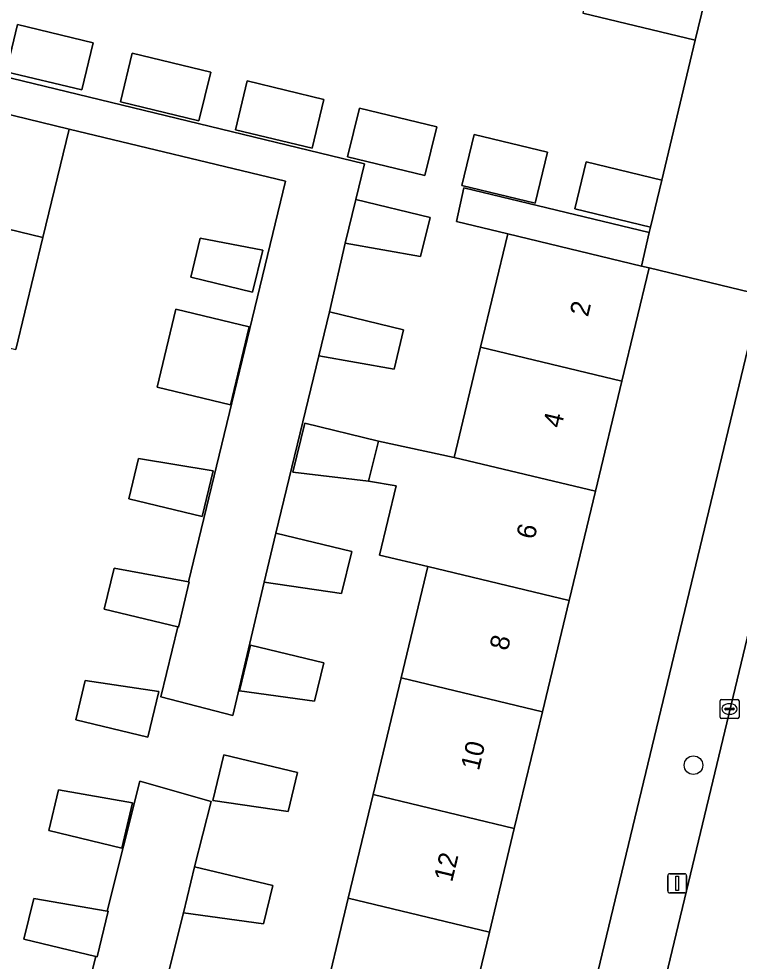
# Model space of a CAD drawing. Extents: x 162803 to 163818, y 381639 to 382475.
# Drawn here: x 163165.81 to 163203.73, y 382260.99 to 382310.62 of the extents above; entities that cross this region are included whole.
import ezdxf

# ---------------------------------------------------------------- set-up
doc = ezdxf.new("R2010")
doc.units = 0
for name, color, linetype in [('IMGEO_Boom', 7, 'Continuous'), ('IMGEO_Erf', 7, 'Continuous'), ('IMGEO_Kolk', 7, 'Continuous'), ('IMGEO_Lichtmast', 7, 'Continuous'), ('IMGEO_Muur', 7, 'Continuous'), ('IMGEO_Pand', 7, 'Continuous'), ('IMGEO_Pand_nummerreeks', 7, 'Continuous'), ('IMGEO_Rijbaan_lokaal_open', 7, 'Continuous'), ('IMGEO_Voetpad_open', 7, 'Continuous')]:
    doc.layers.add(name, color=color, linetype=linetype)

msp = doc.modelspace()

# ---------------------------------------------------------------- linework, layer by layer
at = {"layer": 'IMGEO_Boom'}
msp.add_circle((163201.327, 382271.309), 0.489, dxfattribs=at)
at = {"layer": 'IMGEO_Erf'}
for points in [[(163181.682, 382258.2), (163183.148, 382264.303), (163184.458, 382269.759), (163185.936, 382275.914), (163187.342, 382281.768), (163184.792, 382282.38), (163185.667, 382286.022), (163184.226, 382286.263), (163180.24, 382286.737), (163180.86, 382289.317), (163184.736, 382288.386), (163188.724, 382287.524), (163190.118, 382293.329), (163191.551, 382299.297), (163188.856, 382299.944), (163189.245, 382301.724), (163199.002, 382299.363), (163199.068, 382299.644), (163195.084, 382300.607), (163195.684, 382303.094), (163199.669, 382302.131), (163201.421, 382309.498), (163195.505, 382310.927)], [(163163.061, 382308.056), (163184.008, 382302.99), (163183.553, 382301.107), (163187.462, 382300.164), (163186.964, 382298.099), (163182.997, 382298.803), (163182.159, 382295.184), (163186.068, 382294.241), (163185.57, 382292.176), (163181.603, 382292.88), (163179.346, 382283.527), (163183.334, 382282.569), (163182.804, 382280.361), (163178.727, 382280.951), (163177.079, 382273.933), (163173.283, 382274.916), (163174.173, 382278.593), (163170.3, 382279.527), (163170.823, 382281.695), (163174.748, 382280.968), (163179.856, 382302.069), (163168.453, 382304.819), (163167.074, 382299.103), (163165.65, 382293.198)], [(163165.967, 382245.764), (163169.853, 382261.227), (163166.072, 382262.139), (163166.589, 382264.283), (163170.455, 382263.623), (163172.175, 382270.465), (163175.938, 382269.391), (163175.063, 382265.964), (163179.178, 382264.975), (163178.693, 382262.959), (163174.478, 382263.53), (163172.221, 382254.514)]]:
    msp.add_lwpolyline(points, dxfattribs=at)
for points in [[(163169.129, 382306.875), (163165.137, 382307.839), (163165.736, 382310.318), (163169.728, 382309.354)], [(163175.291, 382305.249), (163171.161, 382306.247), (163171.78, 382308.812), (163175.91, 382307.815)], [(163177.216, 382304.785), (163177.835, 382307.35), (163181.868, 382306.376), (163181.249, 382303.811)], [(163183.12, 382303.359), (163183.739, 382305.924), (163187.812, 382304.941), (163187.192, 382302.375)], [(163189.139, 382301.843), (163189.786, 382304.527), (163193.636, 382303.597), (163192.988, 382300.914)], [(163178.113, 382296.228), (163174.861, 382297.021), (163175.359, 382299.065), (163178.65, 382298.431)], [(163193.788, 382250), (163204.875, 382296.09), (163198.99, 382297.502), (163197.558, 382291.542), (163196.163, 382285.737), (163194.78, 382279.981), (163193.373, 382274.127), (163191.894, 382267.972), (163190.583, 382262.516), (163189.117, 382256.414), (163187.699, 382250.511), (163187.576, 382250), (163186.304, 382244.706), (163184.898, 382238.854), (163190.746, 382237.354)], [(163176.946, 382290.291), (163173.084, 382291.223), (163174.076, 382295.336), (163177.938, 382294.405)], [(163176.034, 382286.808), (163175.457, 382284.416), (163171.595, 382285.348), (163172.105, 382287.464)], [(163181.864, 382276.7), (163181.378, 382274.677), (163177.421, 382275.231), (163177.997, 382277.628)], [(163173.175, 382275.198), (163172.593, 382272.787), (163168.808, 382273.701), (163169.308, 382275.774)], [(163180.482, 382270.925), (163179.987, 382268.865), (163176.013, 382269.442), (163176.593, 382271.859)], [(163171.226, 382266.947), (163167.386, 382267.874), (163167.9, 382270.006), (163171.799, 382269.322)]]:
    msp.add_lwpolyline(points, close=True, dxfattribs=at)
at = {"layer": 'IMGEO_Kolk'}
for p, q in [((163202.728, 382273.845), (163202.728, 382274.697)), ((163202.803, 382274.771), (163203.655, 382274.771)), ((163203.729, 382274.697), (163203.729, 382273.845)), ((163202.987, 382274.265), (163202.987, 382274.277)), ((163203.425, 382274.228), (163203.027, 382274.228)), ((163203.03, 382274.314), (163203.428, 382274.314)), ((163203.216, 382274.551), (163203.241, 382274.551)), ((163203.471, 382274.277), (163203.471, 382274.265)), ((163203.655, 382273.771), (163202.803, 382273.771)), ((163203.239, 382273.991), (163203.214, 382273.991))]:
    msp.add_line(p, q, dxfattribs=at)
for points in [[(163202.728, 382273.845), (163202.728, 382274.697)], [(163202.803, 382274.771), (163203.655, 382274.771)], [(163203.729, 382274.697), (163203.729, 382273.845)], [(163203.655, 382273.771), (163202.803, 382273.771)]]:
    msp.add_lwpolyline(points, dxfattribs=at)
for centre, radius, start, end in [((163202.805, 382274.695), 0.0765, 91.552, 178.448), ((163202.805, 382274.695), 0.0765, 91.552, 178.448), ((163203.653, 382274.695), 0.0765, 1.552, 88.448), ((163203.653, 382274.695), 0.0765, 1.552, 88.448), ((163203.027, 382274.274), 0.0403, 85.8775, 175.7526), ((163203.024, 382274.264), 0.0366, 178.938, 274.7102), ((163203.428, 382274.271), 0.043, 264.8664, 352.4533), ((163203.432, 382274.276), 0.0386, 1.7309, 96.639), ((163202.805, 382273.847), 0.0765, 181.552, 268.448), ((163202.805, 382273.847), 0.0765, 181.552, 268.448), ((163203.653, 382273.847), 0.0765, 271.552, 358.448), ((163203.653, 382273.847), 0.0765, 271.552, 358.448)]:
    msp.add_arc(centre, radius, start, end, dxfattribs=at)
for centre, major_axis, ratio, start_param, end_param in [((163203.215, 382274.271), (-0.387, 0.002), 0.722429, 4.712389, 7.853982), ((163203.24, 382274.271), (-0.39, 0.002), 0.717154, 1.570796, 4.712389)]:
    msp.add_ellipse(centre, major_axis=major_axis, ratio=ratio, start_param=start_param, end_param=end_param, dxfattribs=at)
at = {"layer": 'IMGEO_Lichtmast'}
for p, q in [((163199.975, 382264.687), (163199.975, 382265.487)), ((163199.975, 382265.487), (163199.975, 382264.687)), ((163200.075, 382265.587), (163200.865, 382265.587)), ((163200.865, 382265.587), (163200.075, 382265.587)), ((163200.965, 382265.487), (163200.965, 382264.687)), ((163200.965, 382264.687), (163200.965, 382265.487)), ((163200.865, 382264.587), (163200.075, 382264.587)), ((163200.075, 382264.587), (163200.865, 382264.587))]:
    msp.add_line(p, q, dxfattribs=at)
msp.add_lwpolyline([(163200.395, 382265.462), (163200.545, 382265.462), (163200.545, 382264.712), (163200.395, 382264.712), (163200.395, 382265.462)], dxfattribs=at)
for centre, start, end in [((163200.075, 382265.487), 90, 180), ((163200.075, 382265.487), 90, 180), ((163200.865, 382265.487), 0, 90), ((163200.865, 382265.487), 360, 90), ((163200.075, 382264.687), 180, 270), ((163200.075, 382264.687), 180, 270), ((163200.865, 382264.687), 270, 0), ((163200.865, 382264.687), 270, 0)]:
    msp.add_arc(centre, 0.1, start, end, dxfattribs=at)
at = {"layer": 'IMGEO_Muur'}
msp.add_lwpolyline([(163199.669, 382302.131), (163201.421, 382309.498)], dxfattribs=at)
at = {"layer": 'IMGEO_Pand'}
for points in [[(163197.287, 382318.306), (163195.505, 382310.927), (163201.421, 382309.498), (163203.203, 382316.877)], [(163169.129, 382306.875), (163169.728, 382309.354), (163165.736, 382310.318), (163165.137, 382307.839)], [(163175.91, 382307.815), (163171.78, 382308.812), (163171.161, 382306.247), (163175.291, 382305.249)], [(163177.216, 382304.785), (163181.249, 382303.811), (163181.868, 382306.376), (163177.835, 382307.35)], [(163159.675, 382300.888), (163167.074, 382299.103), (163168.453, 382304.819), (163162.618, 382306.226), (163161.303, 382306.543), (163161.054, 382306.603)], [(163183.12, 382303.359), (163187.192, 382302.375), (163187.812, 382304.941), (163183.739, 382305.924)], [(163189.139, 382301.843), (163192.988, 382300.914), (163193.636, 382303.597), (163189.786, 382304.527)], [(163199.669, 382302.131), (163195.684, 382303.094), (163195.084, 382300.607), (163199.068, 382299.644)], [(163186.964, 382298.099), (163187.462, 382300.164), (163183.553, 382301.107), (163182.997, 382298.803)], [(163159.675, 382300.888), (163158.25, 382294.983), (163165.65, 382293.198), (163167.074, 382299.103)], [(163178.113, 382296.228), (163178.65, 382298.431), (163175.359, 382299.065), (163174.861, 382297.021)], [(163198.99, 382297.502), (163198.588, 382297.599), (163191.551, 382299.297), (163190.118, 382293.329), (163197.558, 382291.542)], [(163176.946, 382290.291), (163177.938, 382294.405), (163174.076, 382295.336), (163173.084, 382291.223)], [(163185.57, 382292.176), (163186.068, 382294.241), (163182.159, 382295.184), (163181.603, 382292.88)], [(163197.558, 382291.542), (163190.118, 382293.329), (163188.724, 382287.524), (163196.163, 382285.737)], [(163184.226, 382286.263), (163184.736, 382288.386), (163180.86, 382289.317), (163180.24, 382286.737)], [(163196.163, 382285.737), (163188.724, 382287.524), (163184.736, 382288.386), (163184.226, 382286.263), (163185.667, 382286.022), (163184.792, 382282.38), (163187.342, 382281.768), (163194.78, 382279.981)], [(163176.034, 382286.808), (163172.105, 382287.464), (163171.595, 382285.348), (163175.457, 382284.416)], [(163179.346, 382283.527), (163178.727, 382280.951), (163182.804, 382280.361), (163183.334, 382282.569)], [(163174.748, 382280.968), (163170.823, 382281.695), (163170.3, 382279.527), (163174.173, 382278.593), (163174.209, 382278.584), (163174.783, 382280.961)], [(163194.78, 382279.981), (163187.342, 382281.768), (163185.936, 382275.914), (163193.373, 382274.127)], [(163181.378, 382274.677), (163181.864, 382276.7), (163177.997, 382277.628), (163177.421, 382275.231)], [(163173.175, 382275.198), (163169.308, 382275.774), (163168.808, 382273.701), (163172.593, 382272.787)], [(163193.373, 382274.127), (163185.936, 382275.914), (163184.458, 382269.759), (163191.894, 382267.972)], [(163179.987, 382268.865), (163180.482, 382270.925), (163176.593, 382271.859), (163176.013, 382269.442)], [(163171.799, 382269.322), (163167.9, 382270.006), (163167.386, 382267.874), (163171.226, 382266.947)], [(163183.148, 382264.303), (163190.583, 382262.516), (163191.894, 382267.972), (163184.458, 382269.759)], [(163175.063, 382265.964), (163174.478, 382263.53), (163178.693, 382262.959), (163179.178, 382264.975)], [(163170.455, 382263.623), (163166.589, 382264.283), (163166.072, 382262.139), (163169.853, 382261.227), (163169.935, 382261.207), (163170.515, 382263.613)], [(163183.148, 382264.303), (163181.682, 382258.2), (163189.117, 382256.414), (163190.583, 382262.516)]]:
    msp.add_lwpolyline(points, close=True, dxfattribs=at)
at = {"layer": 'IMGEO_Rijbaan_lokaal_open'}
msp.add_lwpolyline([(163207.079, 382255.92), (163210.146, 382268.873), (163213.29, 382280.995), (163205.323, 382282.906), (163197.427, 382250), (163190.618, 382221.745), (163198.38, 382219.883), (163205.6, 382250), (163206.824, 382254.998)], dxfattribs=at)
at = {"layer": 'IMGEO_Voetpad_open'}
for points in [[(163211.924, 382316.587), (163203.509, 382318.352), (163203.203, 382316.877), (163201.421, 382309.498), (163199.669, 382302.131), (163199.068, 382299.644), (163199.002, 382299.363), (163198.588, 382297.599), (163198.99, 382297.502), (163204.875, 382296.09), (163193.788, 382250), (163190.746, 382237.354), (163190.286, 382235.467), (163189.262, 382235.713), (163188.703, 382233.318), (163188.207, 382231.249), (163181.162, 382201.749), (163166.779, 382141.517), (163165.995, 382138.411)], [(163174.142, 382153.38), (163174.825, 382156.215), (163189.971, 382219.062), (163190.618, 382221.745), (163197.427, 382250), (163205.323, 382282.906), (163205.989, 382285.68), (163212.298, 382311.975)]]:
    msp.add_lwpolyline(points, dxfattribs=at)
for points in [[(163181.603, 382292.88), (163182.159, 382295.184), (163182.997, 382298.803), (163183.553, 382301.107), (163184.008, 382302.99), (163163.061, 382308.056), (163162.618, 382306.226), (163168.453, 382304.819), (163179.856, 382302.069), (163174.748, 382280.968), (163174.783, 382280.961), (163174.209, 382278.584), (163174.173, 382278.593), (163173.283, 382274.916), (163177.079, 382273.933), (163178.727, 382280.951), (163179.346, 382283.527)], [(163189.245, 382301.724), (163188.856, 382299.944), (163191.551, 382299.297), (163198.588, 382297.599), (163199.002, 382299.363)], [(163174.478, 382263.53), (163175.063, 382265.964), (163175.938, 382269.391), (163172.175, 382270.465), (163170.455, 382263.623), (163170.515, 382263.613), (163169.935, 382261.207), (163169.853, 382261.227), (163165.967, 382245.764), (163165.416, 382243.483), (163164.968, 382241.557), (163168.844, 382240.625), (163169.303, 382242.529), (163170.232, 382246.387), (163170.788, 382248.691), (163171.602, 382251.937), (163172.221, 382254.514)]]:
    msp.add_lwpolyline(points, close=True, dxfattribs=at)

# ---------------------------------------------------------------- texts
at = {"layer": 'IMGEO_Pand_nummerreeks'}
for s, rotation, p in [('2', 76.4899, (163195.77, 382294.888)), ('4', 76.489, (163194.361, 382289.025)), ('6', 76.4899, (163192.952, 382283.161)), ('8', 76.489, (163191.544, 382277.3)), ('10', 76.489, (163190.027, 382270.987)), ('12', 76.489, (163188.617, 382265.116))]:
    msp.add_text(s, height=1, rotation=rotation, dxfattribs=at).set_placement(p)

doc.saveas('drawing.dxf')
